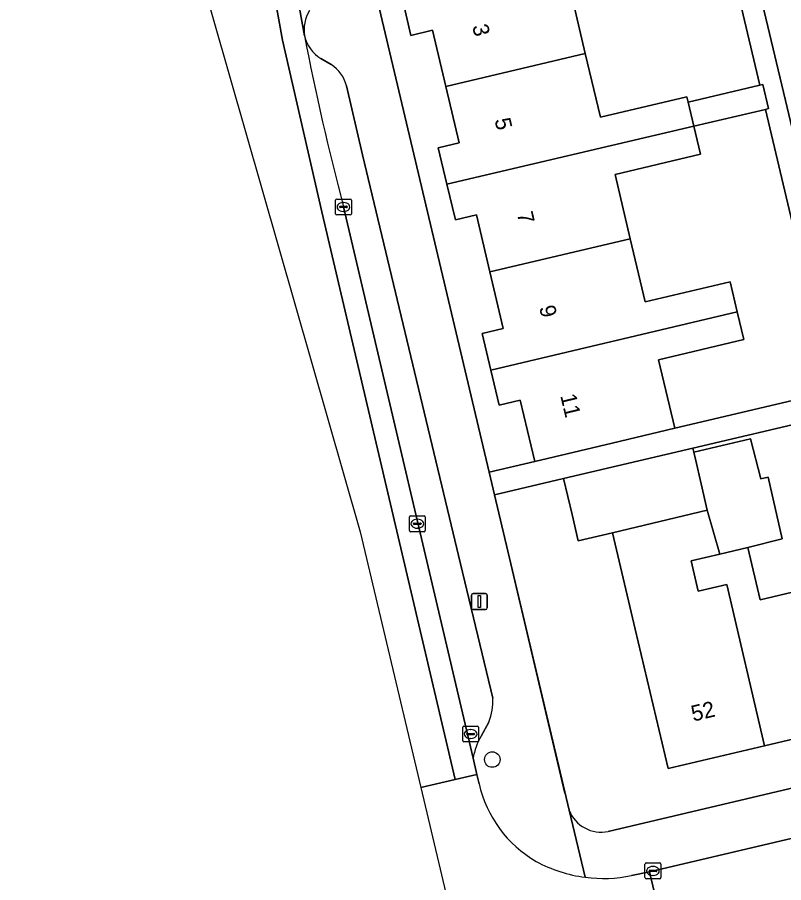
# Model space of a CAD drawing. Extents: x 158031 to 159244, y 380104 to 381214.
# Drawn here: x 158341.6 to 158389.8, y 380830.9 to 380885.4 of the extents above; entities that cross this region are included whole.
import ezdxf

# ---------------------------------------------------------------- set-up
doc = ezdxf.new("R2010")
doc.units = 0
for name, color, linetype in [('IMGEO_Boom', 7, 'Continuous'), ('IMGEO_Erf', 7, 'Continuous'), ('IMGEO_Fietspad_open', 7, 'Continuous'), ('IMGEO_Kolk', 7, 'Continuous'), ('IMGEO_Lichtmast', 7, 'Continuous'), ('IMGEO_Muur', 7, 'Continuous'), ('IMGEO_Pand', 7, 'Continuous'), ('IMGEO_Pand_nummerreeks', 7, 'Continuous'), ('IMGEO_Parkeervlak_open', 7, 'Continuous'), ('IMGEO_Rijbaan_lokaal_gesloten', 7, 'Continuous'), ('IMGEO_Rijbaan_lokaal_open', 7, 'Continuous'), ('IMGEO_Voetpad_open', 7, 'Continuous')]:
    doc.layers.add(name, color=color, linetype=linetype)

msp = doc.modelspace()

# ---------------------------------------------------------------- linework, layer by layer
at = {"layer": 'IMGEO_Boom'}
msp.add_circle((158371.449, 380838.684), 0.489, dxfattribs=at)
at = {"layer": 'IMGEO_Erf'}
for points in [[(158384.676, 380902.106), (158392.784, 380868.149), (158394.184, 380862.286), (158396.233, 380862.775), (158404.369, 380864.611), (158403.343, 380868.95), (158398.013, 380867.69), (158397.597, 380869.45), (158397.144, 380871.367), (158402.578, 380872.651), (158401.65, 380876.581), (158400.683, 380880.672), (158395.251, 380879.389), (158394.832, 380881.163), (158394.387, 380883.045), (158396.132, 380883.458), (158395.274, 380887.088)], [(158376.364, 380887.143), (158377.305, 380883.161), (158378.257, 380879.134), (158383.698, 380880.42), (158383.777, 380880.087), (158388.286, 380881.153), (158383.406, 380901.807)], [(158362.256, 380894.826), (158371.247, 380856.787), (158374.118, 380857.465), (158373.207, 380861.32), (158371.885, 380861.008), (158371.364, 380863.214), (158370.82, 380865.516), (158372.144, 380865.829), (158371.298, 380869.408), (158370.454, 380872.98), (158369.126, 380872.666), (158368.592, 380874.925), (158368.051, 380877.215), (158369.361, 380877.525), (158368.523, 380881.073), (158367.686, 380884.613), (158366.332, 380884.293), (158365.79, 380886.587)], [(158380.448, 380846.901), (158379.013, 380852.972), (158377.488, 380852.612), (158376.862, 380852.464), (158376.47, 380854.122), (158375.938, 380856.375), (158371.587, 380855.347), (158376.281, 380835.489)], [(158394.425, 380840.924), (158388.591, 380839.545), (158382.526, 380838.112), (158380.448, 380846.901)], [(158378.748, 380834.154), (158417.391, 380843.287)]]:
    msp.add_lwpolyline(points, dxfattribs=at)
for points in [[(158388.645, 380879.634), (158384.134, 380878.575), (158384.553, 380876.804), (158379.174, 380875.533), (158380.134, 380871.473), (158381.071, 380867.507), (158386.423, 380868.772), (158386.87, 380866.882), (158387.284, 380865.129), (158381.918, 380863.861), (158382.937, 380859.549), (158392.838, 380861.888)], [(158407.206, 380856.721), (158410.896, 380857.593), (158411.344, 380855.697), (158411.687, 380854.248), (158415.925, 380855.25), (158414.168, 380862.351), (158408.097, 380860.869), (158407.386, 380863.784), (158384.071, 380858.296), (158384.129, 380858.048), (158387.696, 380858.892), (158388.341, 380856.357), (158388.815, 380856.469), (158389.687, 380852.578), (158387.539, 380852.037), (158388.317, 380848.743), (158392.384, 380849.704), (158396.386, 380850.65), (158395.124, 380855.987), (158396.949, 380856.418), (158398.842, 380856.865), (158400.106, 380851.516), (158404.057, 380852.449), (158407.996, 380853.38)]]:
    msp.add_lwpolyline(points, close=True, dxfattribs=at)
msp.add_arc((158378.319, 380836.307), 2.196, 201.8841, 281.2765, dxfattribs=at)
at = {"layer": 'IMGEO_Fietspad_open'}
msp.add_lwpolyline([(158354.459, 380916.909), (158354.768, 380914.533), (158356.63, 380900.251), (158358.626, 380889.843), (158359.628, 380884.26)], dxfattribs=at)
msp.add_arc((158361.979, 380884.634), 2.38, 149.0202, 189.0361, dxfattribs=at)
at = {"layer": 'IMGEO_Kolk'}
for p, q in [((158361.583, 380873.059), (158361.583, 380873.911)), ((158361.658, 380873.985), (158362.51, 380873.985)), ((158362.071, 380873.765), (158362.096, 380873.765)), ((158362.584, 380873.911), (158362.584, 380873.059)), ((158361.842, 380873.479), (158361.842, 380873.491)), ((158362.28, 380873.442), (158361.882, 380873.442)), ((158361.885, 380873.528), (158362.283, 380873.528)), ((158362.094, 380873.205), (158362.069, 380873.205)), ((158362.326, 380873.491), (158362.326, 380873.479)), ((158362.51, 380872.985), (158361.658, 380872.985)), ((158366.232, 380853.109), (158366.232, 380853.961)), ((158366.307, 380854.035), (158367.159, 380854.035)), ((158366.491, 380853.529), (158366.491, 380853.541)), ((158366.534, 380853.578), (158366.932, 380853.578)), ((158366.72, 380853.815), (158366.745, 380853.815)), ((158366.975, 380853.541), (158366.975, 380853.529)), ((158367.233, 380853.961), (158367.233, 380853.109)), ((158367.159, 380853.035), (158366.307, 380853.035)), ((158366.929, 380853.492), (158366.531, 380853.492)), ((158366.743, 380853.255), (158366.718, 380853.255)), ((158369.586, 380839.866), (158369.586, 380840.718)), ((158369.661, 380840.792), (158370.513, 380840.792)), ((158370.074, 380840.572), (158370.099, 380840.572)), ((158370.587, 380840.718), (158370.587, 380839.866)), ((158369.845, 380840.286), (158369.845, 380840.298)), ((158370.283, 380840.249), (158369.885, 380840.249)), ((158369.888, 380840.335), (158370.286, 380840.335)), ((158370.097, 380840.012), (158370.072, 380840.012)), ((158370.329, 380840.298), (158370.329, 380840.286)), ((158370.513, 380839.792), (158369.661, 380839.792)), ((158381.06, 380831.246), (158381.06, 380832.098)), ((158381.135, 380832.172), (158381.987, 380832.172)), ((158381.548, 380831.952), (158381.573, 380831.952)), ((158382.061, 380832.098), (158382.061, 380831.246)), ((158381.319, 380831.666), (158381.319, 380831.678)), ((158381.757, 380831.629), (158381.359, 380831.629)), ((158381.362, 380831.715), (158381.76, 380831.715)), ((158381.571, 380831.392), (158381.546, 380831.392)), ((158381.803, 380831.678), (158381.803, 380831.666)), ((158381.987, 380831.172), (158381.135, 380831.172))]:
    msp.add_line(p, q, dxfattribs=at)
for points in [[(158361.583, 380873.059), (158361.583, 380873.911)], [(158361.658, 380873.985), (158362.51, 380873.985)], [(158362.584, 380873.911), (158362.584, 380873.059)], [(158362.51, 380872.985), (158361.658, 380872.985)], [(158366.232, 380853.109), (158366.232, 380853.961)], [(158366.307, 380854.035), (158367.159, 380854.035)], [(158367.233, 380853.961), (158367.233, 380853.109)], [(158367.159, 380853.035), (158366.307, 380853.035)], [(158369.586, 380839.866), (158369.586, 380840.718)], [(158369.661, 380840.792), (158370.513, 380840.792)], [(158370.587, 380840.718), (158370.587, 380839.866)], [(158370.513, 380839.792), (158369.661, 380839.792)], [(158381.06, 380831.246), (158381.06, 380832.098)], [(158381.135, 380832.172), (158381.987, 380832.172)], [(158382.061, 380832.098), (158382.061, 380831.246)], [(158381.987, 380831.172), (158381.135, 380831.172)]]:
    msp.add_lwpolyline(points, dxfattribs=at)
for centre, radius, start, end in [((158361.66, 380873.909), 0.0765, 91.552, 178.448), ((158361.66, 380873.909), 0.0765, 91.552, 178.448), ((158362.508, 380873.909), 0.0765, 1.552, 88.448), ((158362.508, 380873.909), 0.0765, 1.552, 88.448), ((158361.882, 380873.488), 0.0403, 85.8775, 175.7526), ((158361.879, 380873.478), 0.0366, 178.938, 274.7102), ((158362.283, 380873.485), 0.043, 264.8664, 352.4533), ((158362.287, 380873.49), 0.0386, 1.7309, 96.639), ((158361.66, 380873.061), 0.0765, 181.552, 268.448), ((158361.66, 380873.061), 0.0765, 181.552, 268.448), ((158362.508, 380873.061), 0.0765, 271.552, 358.448), ((158362.508, 380873.061), 0.0765, 271.552, 358.448), ((158366.309, 380853.959), 0.0765, 91.552, 178.448), ((158366.309, 380853.959), 0.0765, 91.552, 178.448), ((158366.531, 380853.538), 0.0403, 85.8775, 175.7526), ((158366.528, 380853.528), 0.0366, 178.938, 274.7102), ((158366.932, 380853.535), 0.043, 264.8664, 352.4533), ((158366.936, 380853.54), 0.0386, 1.7309, 96.639), ((158367.157, 380853.959), 0.0765, 1.552, 88.448), ((158367.157, 380853.959), 0.0765, 1.552, 88.448), ((158366.309, 380853.111), 0.0765, 181.552, 268.448), ((158366.309, 380853.111), 0.0765, 181.552, 268.448), ((158367.157, 380853.111), 0.0765, 271.552, 358.448), ((158367.157, 380853.111), 0.0765, 271.552, 358.448), ((158369.663, 380840.716), 0.0765, 91.552, 178.448), ((158369.663, 380840.716), 0.0765, 91.552, 178.448), ((158370.511, 380840.716), 0.0765, 1.552, 88.448), ((158370.511, 380840.716), 0.0765, 1.552, 88.448), ((158369.885, 380840.295), 0.0403, 85.8775, 175.7526), ((158369.882, 380840.285), 0.0366, 178.938, 274.7102), ((158370.286, 380840.292), 0.043, 264.8664, 352.4533), ((158370.29, 380840.297), 0.0386, 1.7309, 96.639), ((158369.663, 380839.868), 0.0765, 181.552, 268.448), ((158369.663, 380839.868), 0.0765, 181.552, 268.448), ((158370.511, 380839.868), 0.0765, 271.552, 358.448), ((158370.511, 380839.868), 0.0765, 271.552, 358.448), ((158381.137, 380832.096), 0.0765, 91.552, 178.448), ((158381.137, 380832.096), 0.0765, 91.552, 178.448), ((158381.985, 380832.096), 0.0765, 1.552, 88.448), ((158381.985, 380832.096), 0.0765, 1.552, 88.448), ((158381.137, 380831.248), 0.0765, 181.552, 268.448), ((158381.137, 380831.248), 0.0765, 181.552, 268.448), ((158381.359, 380831.675), 0.0403, 85.8775, 175.7526), ((158381.356, 380831.665), 0.0366, 178.938, 274.7102), ((158381.76, 380831.672), 0.043, 264.8664, 352.4533), ((158381.764, 380831.677), 0.0386, 1.7309, 96.639), ((158381.985, 380831.248), 0.0765, 271.552, 358.448), ((158381.985, 380831.248), 0.0765, 271.552, 358.448)]:
    msp.add_arc(centre, radius, start, end, dxfattribs=at)
for centre, major_axis, ratio, start_param, end_param in [((158362.07, 380873.485), (-0.387, 0.002), 0.722429, 4.712389, 7.853982), ((158362.095, 380873.485), (-0.39, 0.002), 0.717154, 1.570796, 4.712389), ((158366.719, 380853.535), (-0.387, 0.002), 0.722429, 4.712389, 7.853982), ((158366.744, 380853.535), (-0.39, 0.002), 0.717154, 1.570796, 4.712389), ((158370.073, 380840.292), (-0.387, 0.002), 0.722429, 4.712389, 7.853982), ((158370.098, 380840.292), (-0.39, 0.002), 0.717154, 1.570796, 4.712389), ((158381.547, 380831.672), (-0.387, 0.002), 0.722429, 4.712389, 7.853982), ((158381.572, 380831.672), (-0.39, 0.002), 0.717154, 1.570796, 4.712389)]:
    msp.add_ellipse(centre, major_axis=major_axis, ratio=ratio, start_param=start_param, end_param=end_param, dxfattribs=at)
at = {"layer": 'IMGEO_Lichtmast'}
for p, q in [((158370.139, 380848.232), (158370.139, 380849.032)), ((158370.139, 380849.032), (158370.139, 380848.232)), ((158370.239, 380849.132), (158371.029, 380849.132)), ((158371.029, 380849.132), (158370.239, 380849.132)), ((158371.129, 380849.032), (158371.129, 380848.232)), ((158371.129, 380848.232), (158371.129, 380849.032)), ((158371.029, 380848.132), (158370.239, 380848.132)), ((158370.239, 380848.132), (158371.029, 380848.132))]:
    msp.add_line(p, q, dxfattribs=at)
msp.add_lwpolyline([(158370.559, 380849.007), (158370.709, 380849.007), (158370.709, 380848.257), (158370.559, 380848.257), (158370.559, 380849.007)], dxfattribs=at)
for centre, start, end in [((158370.239, 380849.032), 90, 180), ((158370.239, 380849.032), 90, 180), ((158371.029, 380849.032), 0, 90), ((158371.029, 380849.032), 360, 90), ((158370.239, 380848.232), 180, 270), ((158370.239, 380848.232), 180, 270), ((158371.029, 380848.232), 270, 0), ((158371.029, 380848.232), 270, 0)]:
    msp.add_arc(centre, 0.1, start, end, dxfattribs=at)
at = {"layer": 'IMGEO_Muur'}
msp.add_lwpolyline([(158376.024, 380836.576), (158372.279, 380852.428)], dxfattribs=at)
at = {"layer": 'IMGEO_Pand'}
for points in [[(158381.315, 380890.28), (158365.79, 380886.587), (158366.332, 380884.293), (158367.686, 380884.613), (158368.523, 380881.073), (158377.305, 380883.161), (158376.364, 380887.143), (158381.755, 380888.417)], [(158377.305, 380883.161), (158368.523, 380881.073), (158369.361, 380877.525), (158368.051, 380877.215), (158368.592, 380874.925), (158384.134, 380878.575), (158383.777, 380880.087), (158383.698, 380880.42), (158378.257, 380879.134)], [(158388.286, 380881.153), (158383.777, 380880.087), (158384.134, 380878.575), (158388.645, 380879.634), (158388.837, 380879.679), (158388.478, 380881.198)], [(158368.592, 380874.925), (158369.126, 380872.666), (158370.454, 380872.98), (158371.298, 380869.408), (158380.134, 380871.473), (158379.174, 380875.533), (158384.553, 380876.804), (158384.134, 380878.575)], [(158371.364, 380863.214), (158386.87, 380866.882), (158386.423, 380868.772), (158381.071, 380867.507), (158380.134, 380871.473), (158371.298, 380869.408), (158372.144, 380865.829), (158370.82, 380865.516)], [(158371.364, 380863.214), (158371.885, 380861.008), (158373.207, 380861.32), (158374.118, 380857.465), (158378.984, 380858.615), (158382.937, 380859.549), (158381.918, 380863.861), (158387.284, 380865.129), (158386.87, 380866.882)], [(158384.129, 380858.048), (158384.233, 380857.598), (158384.592, 380856.058), (158384.982, 380854.383), (158385.765, 380851.618), (158387.539, 380852.037), (158389.687, 380852.578), (158388.815, 380856.469), (158388.341, 380856.357), (158387.696, 380858.892)], [(158384.592, 380856.058), (158384.233, 380857.598), (158384.129, 380858.048), (158384.071, 380858.296), (158375.938, 380856.375), (158376.47, 380854.122), (158376.862, 380852.464), (158377.488, 380852.612), (158379.013, 380852.972), (158384.982, 380854.383)], [(158385.765, 380851.618), (158384.982, 380854.383), (158379.013, 380852.972), (158380.448, 380846.901), (158382.526, 380838.112), (158388.591, 380839.545), (158386.21, 380849.717), (158384.413, 380849.292), (158383.964, 380851.192)], [(158392.384, 380849.704), (158388.317, 380848.743), (158387.539, 380852.037), (158385.765, 380851.618), (158383.964, 380851.192), (158384.413, 380849.292), (158386.21, 380849.717), (158388.591, 380839.545), (158394.425, 380840.924)]]:
    msp.add_lwpolyline(points, close=True, dxfattribs=at)
at = {"layer": 'IMGEO_Parkeervlak_open'}
for points in [[(158361.307, 380882.451), (158360.657, 380882.84)], [(158371.476, 380842.556), (158369.452, 380851.005), (158368.631, 380854.431), (158363.28, 380876.765), (158362.271, 380881.107)], [(158362.082, 380873.489), (158370.241, 380838.775)], [(158370.757, 380840.163), (158371.234, 380841.047)]]:
    msp.add_lwpolyline(points, dxfattribs=at)
for centre, radius, start, end in [((158361.85, 380884.787), 2.284, 193.3525, 238.5052), ((158535.721, 380918.715), 179.432, 191.07081, 194.59887), ((158360.147, 380880.601), 2.184, 13.3994, 57.9015), ((158367.745, 380842.38), 3.735, 339.0847, 2.6933), ((158374.298, 380838.057), 4.121, 149.2555, 169.9585)]:
    msp.add_arc(centre, radius, start, end, dxfattribs=at)
at = {"layer": 'IMGEO_Rijbaan_lokaal_gesloten'}
for points in [[(158366.942, 380836.924), (158366.942, 380836.924), (158369.121, 380837.424), (158360.718, 380873.173), (158358.256, 380883.981), (158357.249, 380889.587), (158355.941, 380898.081), (158355.198, 380905.643), (158354.768, 380914.533), (158354.459, 380916.909), (158354.411, 380917.272), (158353.585, 380923.882), (158353.208, 380926.894), (158353.129, 380927.889), (158353.099, 380930.965), (158353.166, 380931.377), (158347.006, 380929.791), (158347.431, 380926.797), (158347.577, 380925.769), (158347.998, 380922.806), (158348.248, 380921.044)], [(158346.215, 380920.734), (158345.709, 380922.262), (158344.755, 380925.141), (158344.448, 380926.068), (158343.507, 380928.908), (158341.557, 380928.44), (158341.557, 380928.44), (158363.125, 380853.028), (158366.942, 380836.924)], [(158359.628, 380884.26), (158358.626, 380889.843), (158356.63, 380900.251), (158354.768, 380914.533), (158355.198, 380905.643), (158355.941, 380898.081), (158357.249, 380889.587), (158358.256, 380883.981), (158360.718, 380873.173), (158369.121, 380837.424), (158370.482, 380837.736), (158370.241, 380838.775), (158362.082, 380873.489)]]:
    msp.add_lwpolyline(points, dxfattribs=at)
msp.add_arc((158535.721, 380918.715), 179.432, 191.07081, 194.59887, dxfattribs=at)
at = {"layer": 'IMGEO_Rijbaan_lokaal_open'}
msp.add_lwpolyline([(158382.955, 380824.821), (158384.586, 380825.186), (158420.125, 380833.689), (158426.859, 380835.28), (158434.542, 380837.096), (158465.626, 380844.441), (158469.788, 380845.423), (158468.191, 380852.193), (158458.51, 380849.883), (158455.24, 380849.102), (158434.124, 380844.068), (158427.688, 380842.533), (158381.334, 380831.623)], close=True, dxfattribs=at)
for points in [[(158370.616, 380837.156), (158370.482, 380837.736), (158369.121, 380837.424), (158366.942, 380836.924), (158366.942, 380836.924)], [(158366.942, 380836.924), (158372.618, 380812.974), (158374.778, 380813.462), (158376.144, 380813.77), (158375.816, 380815.116)], [(158381.885, 380824.566), (158382.955, 380824.821), (158381.334, 380831.623), (158380.219, 380831.378)]]:
    msp.add_lwpolyline(points, dxfattribs=at)
for centre, radius, start, end in [((158378.052, 380838.855), 7.627, 192.8705, 239.7397), ((158378.434, 380840.076), 8.879, 241.58, 262.6442), ((158378.434, 380840.085), 8.888, 262.6492, 281.5842)]:
    msp.add_arc(centre, radius, start, end, dxfattribs=at)
at = {"layer": 'IMGEO_Voetpad_open'}
msp.add_lwpolyline([(158392.784, 380868.149), (158384.676, 380902.106), (158383.406, 380901.807), (158388.286, 380881.153), (158388.478, 380881.198), (158388.837, 380879.679), (158388.645, 380879.634), (158392.838, 380861.888), (158382.937, 380859.549), (158378.984, 380858.615), (158374.118, 380857.465), (158371.247, 380856.787), (158371.587, 380855.347), (158375.938, 380856.375), (158384.071, 380858.296), (158407.386, 380863.784), (158413.457, 380865.266), (158413.191, 380866.551), (158413.149, 380866.686), (158408.284, 380865.536), (158404.369, 380864.611), (158396.233, 380862.775), (158394.184, 380862.286)], close=True, dxfattribs=at)
for points in [[(158371.587, 380855.347), (158371.247, 380856.787), (158362.256, 380894.826)], [(158360.657, 380882.84), (158361.307, 380882.451)], [(158362.271, 380881.107), (158363.28, 380876.765), (158368.631, 380854.431), (158369.452, 380851.005), (158371.476, 380842.556)], [(158380.219, 380831.378), (158381.334, 380831.623), (158427.688, 380842.533), (158434.124, 380844.068), (158455.24, 380849.102), (158458.51, 380849.883), (158468.191, 380852.193), (158470.875, 380852.834), (158500, 380859.786), (158501.877, 380860.234), (158519.469, 380864.387)], [(158500, 380862.796), (158459.414, 380853.223), (158457.923, 380852.871), (158455.017, 380852.184), (158447.832, 380850.462), (158439.088, 380848.395), (158436.196, 380847.728), (158432.809, 380847.002), (158427.196, 380845.738), (158426.87, 380845.655), (158421.532, 380844.298), (158417.391, 380843.287), (158378.748, 380834.154)], [(158377.297, 380831.27), (158376.281, 380835.489), (158371.587, 380855.347)], [(158371.234, 380841.047), (158370.757, 380840.163)], [(158370.241, 380838.775), (158370.482, 380837.736), (158370.616, 380837.156)], [(158376.281, 380835.489), (158377.297, 380831.27)]]:
    msp.add_lwpolyline(points, dxfattribs=at)
for centre, radius, start, end in [((158361.979, 380884.634), 2.38, 149.0202, 189.0361), ((158361.85, 380884.787), 2.284, 193.3525, 238.5052), ((158360.147, 380880.601), 2.184, 13.3994, 57.9015), ((158367.745, 380842.38), 3.735, 339.0847, 2.6933), ((158374.298, 380838.057), 4.121, 149.2555, 169.9585), ((158378.052, 380838.855), 7.627, 192.8705, 239.7397), ((158378.319, 380836.307), 2.196, 201.8841, 281.2765), ((158378.434, 380840.076), 8.879, 241.58, 262.6442), ((158378.434, 380840.085), 8.888, 262.6492, 281.5842)]:
    msp.add_arc(centre, radius, start, end, dxfattribs=at)

# ---------------------------------------------------------------- texts
at = {"layer": 'IMGEO_Pand_nummerreeks'}
for s, rotation, p in [('3', 283.393, (158370.181, 380884.876)), ('5', 283.3955, (158371.586, 380878.974)), ('7', 283.393, (158372.992, 380873.072)), ('9', 283.393, (158374.397, 380867.17)), ('11', 283.393, (158375.723, 380861.604)), ('52', 13.2984, (158384.095, 380841.073))]:
    msp.add_text(s, height=1, rotation=rotation, dxfattribs=at).set_placement(p)

doc.saveas('drawing.dxf')
